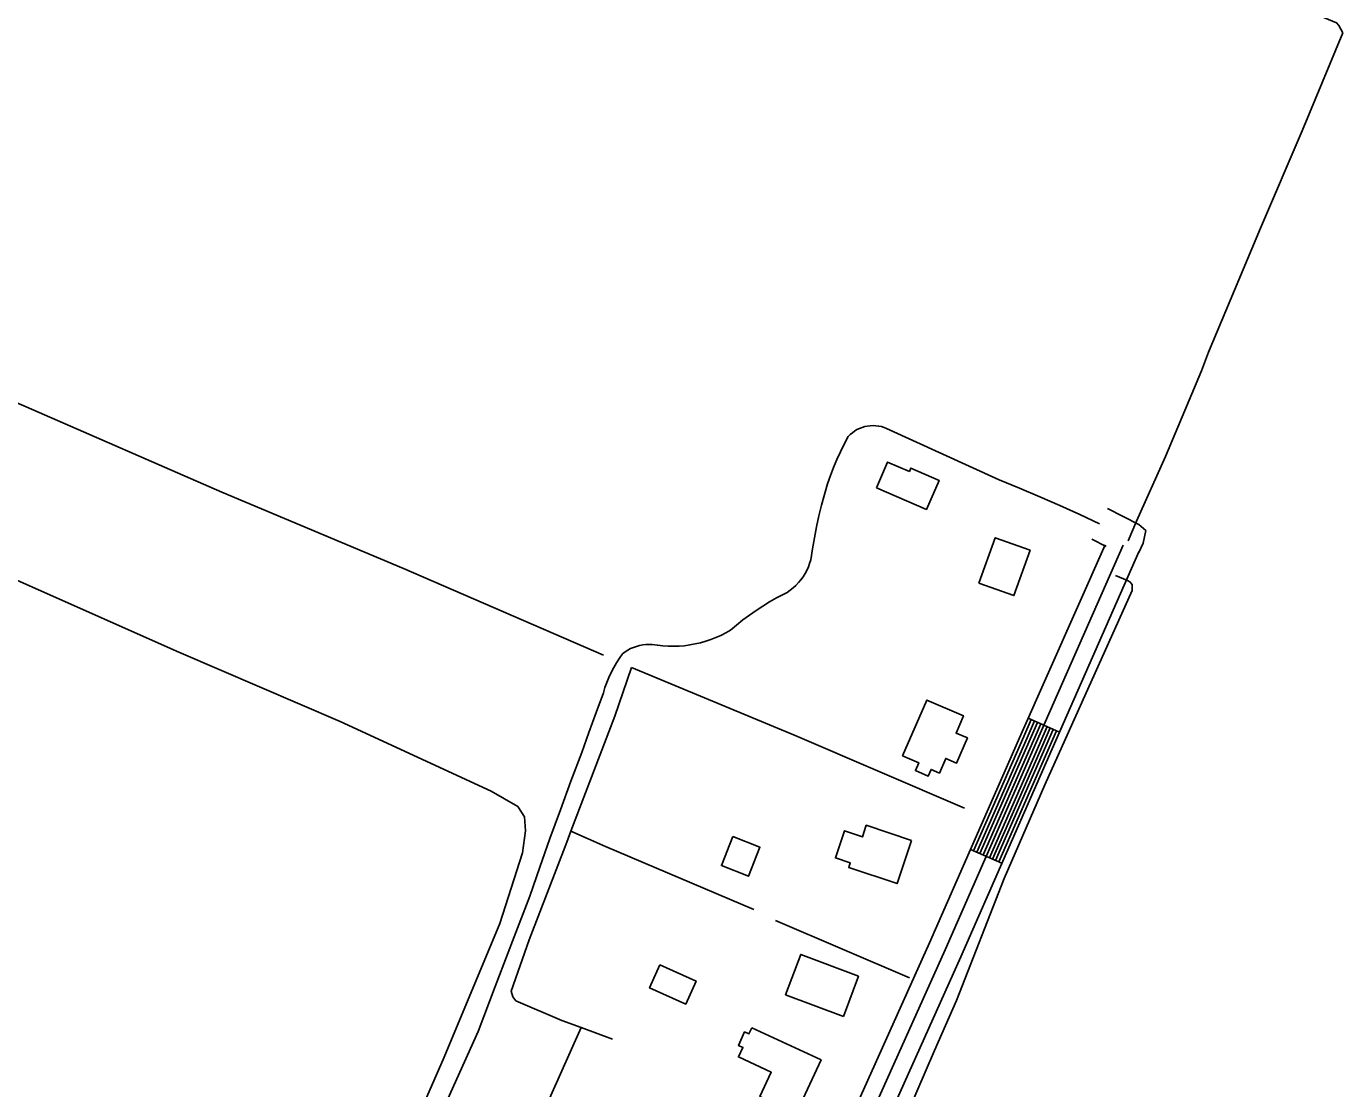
# Model space of a CAD drawing. Extents: x 3297735 to 3335592, y 670436 to 695807.
# Drawn here: x 3312597 to 3313746, y 689991 to 690918 of the extents above; entities that cross this region are included whole.
import ezdxf

# ---------------------------------------------------------------- set-up
doc = ezdxf.new("R2010")
doc.units = 0
for name, color, linetype in [('V-BLDG-OTLN', 7, 'Continuous'), ('V-DTCH-CNTR', 7, 'Continuous'), ('V-ROAD-CNTR', 7, 'Continuous'), ('V-TOPO-SHOR', 7, 'Continuous')]:
    doc.layers.add(name, color=color, linetype=linetype)

msp = doc.modelspace()

# ---------------------------------------------------------------- linework, layer by layer
at = {"layer": 'V-BLDG-OTLN'}
for points in [[(3313338.9, 690515.6), (3313348.6, 690538), (3313367.7, 690529.8), (3313369, 690532.7), (3313393.6, 690522), (3313382.6, 690496.7)], [(3313428.4, 690432.4), (3313442.6, 690472), (3313473.1, 690461.1), (3313458.9, 690421.5)], [(3313361.8, 690281.6), (3313382.8, 690330.4), (3313414.9, 690316.6), (3313408.4, 690301.6), (3313418.4, 690297.3), (3313408.9, 690275.4), (3313399.4, 690279.5), (3313393.9, 690266.7), (3313386.7, 690269.8), (3313384.2, 690264), (3313373, 690268.9), (3313375.9, 690275.6)], [(3313369.5, 690207.9), (3313357, 690170.3), (3313314.8, 690184.4), (3313316.1, 690188.4), (3313303.2, 690192.7), (3313311, 690216.3), (3313326.7, 690211), (3313330.1, 690221.1)], [(3313213.7, 690211.3), (3313237.3, 690202), (3313227.3, 690176.7), (3313203.7, 690186)], [(3313310.1, 690054.3), (3313259.7, 690073.3), (3313272.9, 690108.4), (3313323.3, 690089.4)], [(3313150, 690099.3), (3313181.6, 690085.2), (3313172.6, 690065.1), (3313141, 690079.2)], [(3313230.3, 690044.5), (3313290.6, 690016.4), (3313268.9, 689969.8), (3313237.3, 689984.5), (3313247.2, 690005.7), (3313218.6, 690019.1), (3313222.4, 690027.3), (3313218.5, 690029.1), (3313223.9, 690040.9), (3313227.7, 690039.1)]]:
    msp.add_lwpolyline(points, close=True, dxfattribs=at)
at = {"layer": 'V-DTCH-CNTR'}
for points in [[(3312476.7, 691465.6), (3312658.1, 691388.8), (3312817.8, 691319.1), (3312983.9, 691248.1), (3313177.9, 691162.4), (3313367.1, 691078), (3313589.9, 690984), (3313740.4, 690921.2), (3313742.5, 690918.8), (3313745.8, 690912.3)], [(3313622.5, 690617.5), (3313628.8, 690633.7), (3313674.2, 690742), (3313710.5, 690827), (3313745.8, 690912.3)], [(3313622.5, 690617.5), (3313591.3, 690542.7), (3313565.9, 690486.4), (3313558.6, 690469.3)], [(3313547.5, 690439.1), (3313558, 690434.6), (3313560.1, 690433.6), (3313562.1, 690431.2), (3313562.1, 690425.8), (3313486, 690256.3), (3313450.3, 690174.7), (3313408.7, 690068.4), (3313389.5, 690024.6)], [(3313389.5, 690024.6), (3313359.8, 689955.2)]]:
    msp.add_lwpolyline(points, dxfattribs=at)
at = {"layer": 'V-ROAD-CNTR'}
for p, q in [((3313471.3, 690314.5), (3313498.8, 690302.4)), ((3313421, 690200), (3313448.5, 690188))]:
    msp.add_line(p, q, dxfattribs=at)
for points in [[(3313270.9, 690432.8), (3313273, 690435.3), (3313274.9, 690437.9), (3313276.7, 690440.7), (3313278.2, 690443.5), (3313279.6, 690446.5), (3313280.7, 690449.6), (3313281.7, 690452.7), (3313283.1, 690462.3), (3313284.8, 690471.9), (3313286.6, 690481.5), (3313288.8, 690491), (3313291.1, 690500.4), (3313293.6, 690509.8), (3313296.4, 690519.1), (3313298.9, 690526.2), (3313301.6, 690533.2), (3313304.5, 690540.1), (3313307.6, 690547), (3313310.9, 690553.7), (3313314.4, 690560.3), (3313316.1, 690562), (3313318, 690563.6), (3313319.9, 690565), (3313322, 690566.3), (3313324.2, 690567.3), (3313326.5, 690568.2), (3313328.8, 690568.9), (3313331.2, 690569.4), (3313333.6, 690569.7), (3313336, 690569.8), (3313338.5, 690569.7), (3313340.9, 690569.4), (3313343.3, 690568.9)], [(3313343.3, 690568.9), (3313345.6, 690568.2), (3313347.8, 690567.3), (3313397, 690544.8), (3313446.2, 690522.5), (3313463.9, 690515.2), (3313481.5, 690507.7), (3313499, 690500), (3313516.4, 690492.1), (3313533.7, 690484.1)], [(3313567.9, 690459), (3313571.7, 690467.1), (3313573.9, 690478.2), (3313567.9, 690483.6), (3313540.5, 690497.5)], [(3313157, 689601.1), (3313236.7, 689787.7), (3313385.3, 690118.6), (3313464.9, 690299.9), (3313538.4, 690465.9)], [(3313162.8, 689576.3), (3313250.4, 689781.7), (3313399, 690112.5), (3313478.6, 690293.8), (3313554.3, 690465.6)], [(3313539.5, 690464.4), (3313526.9, 690470.7)], [(3313184.9, 689589.8), (3313264.2, 689775.7), (3313412.7, 690106.5), (3313492.3, 690287.8), (3313568, 690459.6)], [(3312991.5, 690041.3), (3313006.3, 690080.6), (3313021.3, 690120), (3313036.5, 690159.3), (3313045.2, 690184.5), (3313054.1, 690209.6), (3313063.2, 690234.7), (3313072.4, 690259.7), (3313081.9, 690284.7), (3313088, 690302.1), (3313094.3, 690319.4), (3313100.7, 690336.6), (3313102.1, 690341.2), (3313103.7, 690345.7), (3313105.5, 690350.1), (3313107.5, 690354.5), (3313109.7, 690358.7), (3313112.1, 690362.9), (3313114.7, 690366.9), (3313117.5, 690370.8), (3313119.7, 690372.4), (3313122.1, 690373.9), (3313124.5, 690375.2), (3313127, 690376.3), (3313129.6, 690377.2), (3313132.3, 690377.9), (3313135, 690378.5), (3313137.7, 690378.8), (3313140.4, 690378.9), (3313143.2, 690378.9), (3313147.9, 690378.1), (3313152.6, 690377.6), (3313157.3, 690377.3), (3313162, 690377.3), (3313166.8, 690377.4), (3313171.5, 690377.8), (3313176.2, 690378.4), (3313180.8, 690379.3), (3313185.5, 690380.3), (3313190, 690381.6), (3313194.5, 690383.1), (3313198.9, 690384.9), (3313203.2, 690386.8), (3313207.5, 690388.9), (3313211.6, 690391.2), (3313217, 690395.8), (3313222.5, 690400.2), (3313228.1, 690404.4), (3313233.9, 690408.4), (3313239.8, 690412.3), (3313245.8, 690415.9), (3313251.9, 690419.4), (3313258.2, 690422.7), (3313261, 690424.3), (3313263.7, 690426.2), (3313266.2, 690428.2), (3313268.6, 690430.4), (3313270.9, 690432.8)], [(3313423.8, 690198.8), (3313467.6, 690298.7), (3313474.1, 690313.3)], [(3313426.5, 690197.6), (3313470.4, 690297.5), (3313476.8, 690312.1)], [(3313429.3, 690196.4), (3313473.1, 690296.2), (3313479.6, 690310.9)], [(3313432, 690195.2), (3313475.9, 690295), (3313482.3, 690309.7)], [(3313434.8, 690194), (3313478.6, 690293.8), (3313485, 690308.4)], [(3313437.5, 690192.8), (3313481.4, 690292.6), (3313487.8, 690307.2)], [(3313440.2, 690191.6), (3313484.1, 690291.4), (3313490.5, 690306)], [(3313443, 690190.4), (3313486.8, 690290.2), (3313493.3, 690304.8)], [(3313445.7, 690189.2), (3313489.6, 690289), (3313496, 690303.6)], [(3312926.7, 689897.2), (3312991.5, 690041.3)]]:
    msp.add_lwpolyline(points, dxfattribs=at)
at = {"layer": 'V-TOPO-SHOR'}
for p, q in [((3313367.8, 690088), (3313251, 690138.2)), ((3313081.4, 690044.6), (3313064.5, 690050.8)), ((3313108.6, 690034.5), (3313081.4, 690044.6))]:
    msp.add_line(p, q, dxfattribs=at)
for points in [[(3313100.9, 690369.5), (3312926.2, 690445.2), (3312767.7, 690511.6), (3312597.1, 690586.1), (3312407.1, 690667.4), (3312230.8, 690740.9), (3312063.5, 690815.8), (3311942.2, 690870.5)], [(3312961.8, 690018.9), (3313010.5, 690135.4), (3313030.1, 690197), (3313032.7, 690216.3), (3313032, 690228.6), (3313026.1, 690237.5), (3313002.8, 690251), (3312871.1, 690311.6), (3312730.4, 690372), (3312579.1, 690439.4), (3312454, 690493.3), (3312293, 690560.1), (3312090, 690643.6), (3312079.3, 690645.5), (3312070.7, 690642.6), (3312063.2, 690624.4), (3312037, 690555.4), (3312019.7, 690520.9), (3312010.8, 690514.6), (3312000.4, 690512.4), (3311907.6, 690548.4), (3311768.9, 690608)], [(3313064.5, 690050.8), (3313024.4, 690068.1), (3313021.8, 690071.4), (3313020.3, 690076.3), (3313036.1, 690121.2), (3313068.7, 690206.5), (3313072.3, 690215.9), (3313110.8, 690316.4), (3313125.4, 690358.7)], [(3313415.9, 690236.1), (3313268.2, 690299.5), (3313125.4, 690358.7)], [(3313232, 690147.6), (3313102.5, 690202.7), (3313072.3, 690215.9)], [(3312990, 689862.2), (3312999, 689877), (3313014.3, 689906.7), (3313036.8, 689945), (3313081.4, 690044.6)], [(3312854.7, 689915.8), (3312886.2, 689905.7), (3312898.4, 689902), (3312904.5, 689901.9), (3312915.2, 689912.3), (3312961.8, 690018.9)]]:
    msp.add_lwpolyline(points, dxfattribs=at)

doc.saveas('drawing.dxf')
